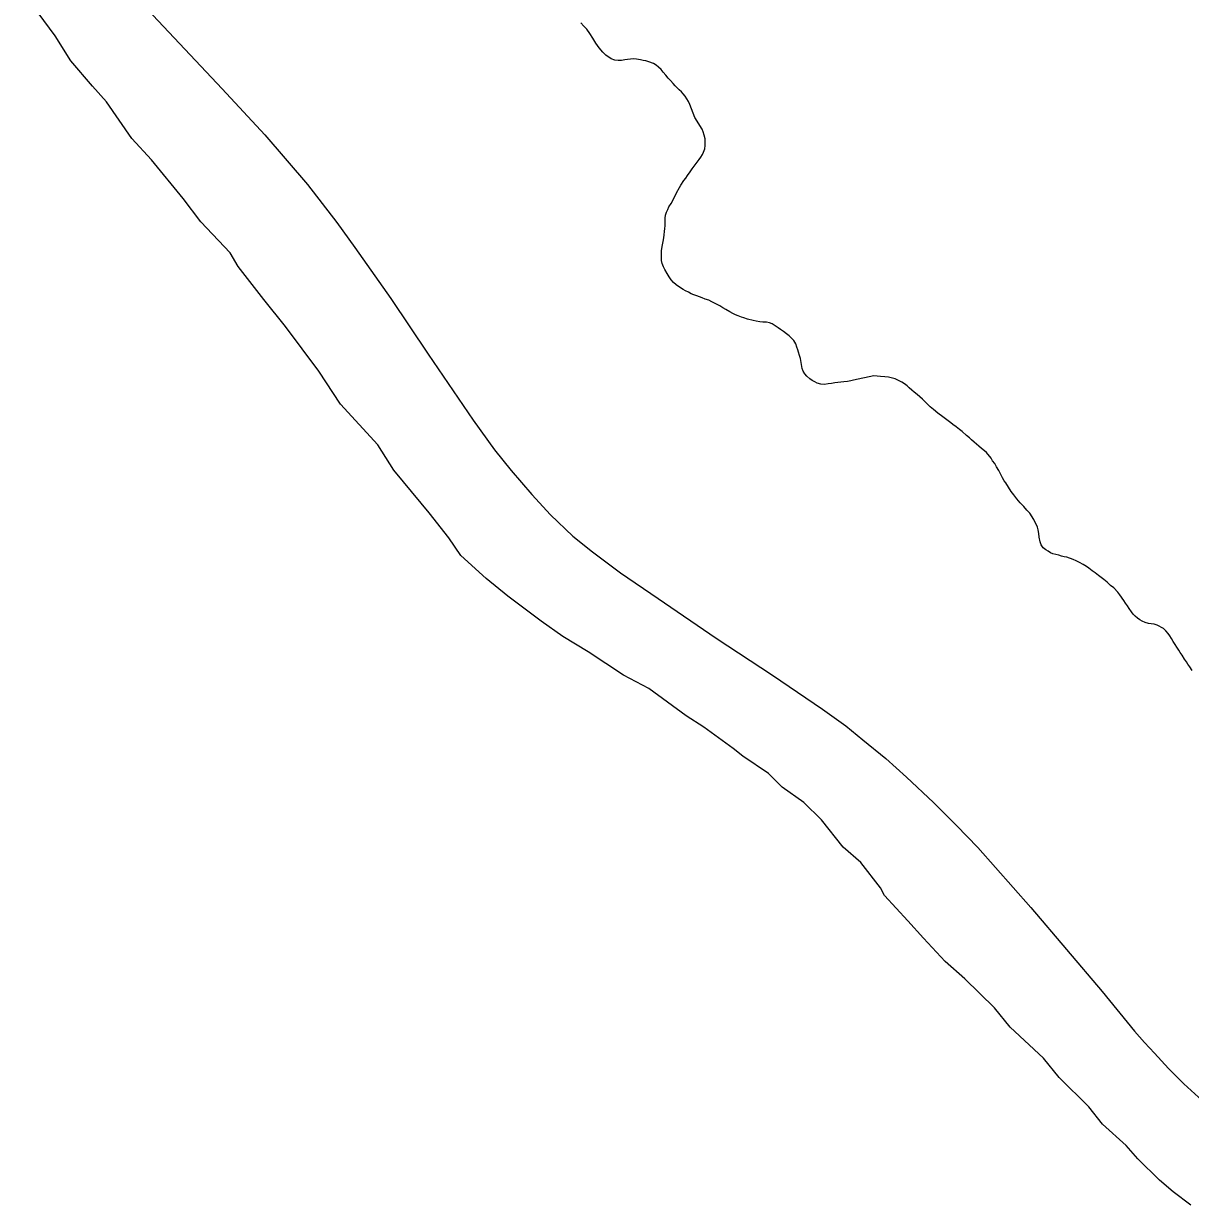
# Model space of a CAD drawing. Extents: x 3172297 to 3210190, y 958463 to 983887.
# Drawn here: x 3205054 to 3206374, y 965340 to 966677 of the extents above; entities that cross this region are included whole.
import ezdxf

# ---------------------------------------------------------------- set-up
doc = ezdxf.new("R2010")
doc.units = 0
for name, color, linetype in [('V-ROAD-CNTR', 7, 'Continuous'), ('V-SITE-VEGE', 7, 'Continuous'), ('V-TOPO-SHOR', 7, 'Continuous')]:
    doc.layers.add(name, color=color, linetype=linetype)

msp = doc.modelspace()

# ---------------------------------------------------------------- linework, layer by layer
at = {"layer": 'V-ROAD-CNTR'}
msp.add_lwpolyline([(3205181.6, 966706.4), (3205278.4, 966603.4), (3205326.6, 966551.2), (3205374.7, 966494.9), (3205407.8, 966452.2), (3205428.4, 966423.6), (3205468.9, 966366.2), (3205511.2, 966303), (3205562.2, 966228.4), (3205586.4, 966195), (3205605.2, 966171.5), (3205628.5, 966144.2), (3205649.9, 966121.4), (3205675, 966097.3), (3205697.3, 966079.3), (3205728.8, 966055.7), (3205771.5, 966026.7), (3205837.1, 965981.9), (3205900.9, 965939.7), (3205957.6, 965901.3), (3205983.7, 965882.4), (3206003.1, 965866.8), (3206029, 965845.6), (3206052.4, 965824.3), (3206083.1, 965795.6), (3206108.9, 965769.7), (3206133.1, 965744.7), (3206193.2, 965676.9), (3206274, 965581.9), (3206310.5, 965536.9), (3206321.9, 965524.4), (3206333, 965512.2), (3206348.8, 965494.9), (3206366.2, 965477.3), (3206391, 965454.8)], dxfattribs=at)
at = {"layer": 'V-SITE-VEGE'}
for p, q in [((3205089.3, 966663.3), (3205053.6, 966711.6)), ((3205107.1, 966634.8), (3205089.3, 966663.3)), ((3205131.6, 966606.3), (3205107.1, 966634.8)), ((3205147.2, 966588.7), (3205131.6, 966606.3)), ((3205176.2, 966547), (3205147.2, 966588.7)), ((3205198.4, 966522.9), (3205176.2, 966547)), ((3205234, 966479.1), (3205198.4, 966522.9)), ((3205254.1, 966452.7), (3205234, 966479.1)), ((3205287.4, 966417.7), (3205254.1, 966452.7)), ((3205296.4, 966402.3), (3205287.4, 966417.7)), ((3205325.3, 966365), (3205296.4, 966402.3)), ((3205349.8, 966334.3), (3205325.3, 966365)), ((3205387.7, 966283.8), (3205349.8, 966334.3)), ((3205412.2, 966246.5), (3205387.7, 966283.8)), ((3205454.5, 966200.4), (3205412.2, 966246.5)), ((3205472.4, 966171.9), (3205454.5, 966200.4)), ((3205503.5, 966134.6), (3205472.4, 966171.9)), ((3205512.4, 966123.6), (3205503.5, 966134.6)), ((3205534.7, 966095.1), (3205512.4, 966123.6)), ((3205548.1, 966075.3), (3205534.7, 966095.1)), ((3205577, 966049.1), (3205548.1, 966075.3)), ((3205601.4, 966029.4), (3205577, 966049.1)), ((3205639.1, 966001), (3205601.4, 966029.4)), ((3205663.5, 965983.5), (3205639.1, 966001)), ((3205692.3, 965966.1), (3205663.5, 965983.5)), ((3205732.2, 965939.9), (3205692.3, 965966.1)), ((3205761, 965924.6), (3205732.2, 965939.9)), ((3205803.1, 965894), (3205761, 965924.6)), ((3205823.1, 965881), (3205803.1, 965894)), ((3205856.4, 965856.9), (3205823.1, 965881)), ((3205867.5, 965848.2), (3205856.4, 965856.9)), ((3205896.3, 965828.5), (3205867.5, 965848.2)), ((3205911.8, 965813.2), (3205896.3, 965828.5)), ((3205936.2, 965795.7), (3205911.8, 965813.2)), ((3205956.2, 965776), (3205936.2, 965795.7)), ((3205980.7, 965745.3), (3205956.2, 965776)), ((3206000.7, 965727.8), (3205980.7, 965745.3)), ((3206023, 965699.3), (3206000.7, 965727.8)), ((3206027.5, 965690.5), (3206023, 965699.3)), ((3206054.2, 965662), (3206027.5, 965690.5)), ((3206071.9, 965642.3), (3206054.2, 965662)), ((3206096.4, 965616), (3206071.9, 965642.3)), ((3206118.6, 965596.3), (3206096.4, 965616)), ((3206152, 965563.4), (3206118.6, 965596.3)), ((3206169.8, 965541.5), (3206152, 965563.4)), ((3206207.5, 965506.4), (3206169.8, 965541.5)), ((3206225.3, 965484.5), (3206207.5, 965506.4)), ((3206258.7, 965451.6), (3206225.3, 965484.5)), ((3206274.3, 965431.9), (3206258.7, 965451.6)), ((3206300.9, 965407.8), (3206274.3, 965431.9)), ((3206314.3, 965392.5), (3206300.9, 965407.8)), ((3206338.7, 965368.4), (3206314.3, 965392.5)), ((3206354.2, 965355.3), (3206338.7, 965368.4)), ((3206374.2, 965340), (3206354.2, 965355.3))]:
    msp.add_line(p, q, dxfattribs=at)
at = {"layer": 'V-TOPO-SHOR'}
for points in [[(3205777.2, 966430.7), (3205778, 966434.6), (3205779.2, 966445.2), (3205779.3, 966448.4), (3205779.6, 966452.2), (3205779.6, 966456.9), (3205780, 966460.2), (3205780.8, 966463.7), (3205782.3, 966466.8), (3205783.7, 966469.6), (3205786.1, 966473.5), (3205790.6, 966482.1), (3205792.4, 966485.6), (3205795.5, 966491.6), (3205797.3, 966494.4), (3205800.7, 966499.5), (3205802.7, 966502.3), (3205804.8, 966505.3), (3205807.7, 966509.4), (3205810.1, 966512.8), (3205818.1, 966523.4), (3205819.9, 966526.1), (3205821.7, 966529.1), (3205823, 966531.8), (3205824.3, 966535.5), (3205824.8, 966539.1), (3205824.9, 966542.4), (3205824.8, 966546.8), (3205823.7, 966551), (3205822.4, 966554.6), (3205821.4, 966557.5), (3205813.2, 966570.8), (3205807.2, 966585.4), (3205805.7, 966589.1), (3205804.1, 966592.1), (3205802.2, 966595.1), (3205800, 966597.8), (3205797.8, 966599.9), (3205795.4, 966602.2), (3205793, 966604.3), (3205790.9, 966606.5), (3205788.4, 966609.3), (3205785.4, 966612.6), (3205782.9, 966615.4), (3205780.1, 966618.7), (3205777.3, 966622), (3205774.8, 966625.2), (3205772, 966627.9), (3205769.2, 966630), (3205766.2, 966631.8), (3205761.1, 966633.8), (3205757.5, 966634.9), (3205754.5, 966635.5), (3205751.5, 966636.1), (3205747.1, 966636.9), (3205743.2, 966637.2), (3205734, 966636.2), (3205730.2, 966635.3), (3205726.4, 966635.2), (3205722.5, 966635.9), (3205718.5, 966637.2), (3205712.4, 966641.2), (3205708.8, 966644.6), (3205704.8, 966649.5), (3205701.2, 966654.9), (3205697.5, 966660.5), (3205694.2, 966665.7), (3205690.7, 966670.7), (3205687.5, 966674.2), (3205684, 966677.8)], [(3206108.6, 966220.8), (3206105.1, 966223.5), (3206102.6, 966225.3), (3206098, 966228.9), (3206093.5, 966232.1), (3206088, 966236.3), (3206083.1, 966240.3), (3206079.2, 966243.6), (3206076, 966246.8), (3206073, 966249.8), (3206070.5, 966252.1), (3206067.5, 966254.8), (3206064.5, 966257.6), (3206061.2, 966260.2), (3206058.6, 966262.5), (3206055.6, 966265), (3206053.4, 966267.1), (3206050.1, 966269.4), (3206047.2, 966271.2), (3206039.7, 966275.1), (3206032.3, 966277), (3206028.1, 966277.5), (3206023.1, 966277.9), (3206019.2, 966278.3), (3206015.4, 966278.5), (3205992.5, 966273.8), (3205989.5, 966272.9), (3205985.6, 966272.1), (3205981.8, 966271.7), (3205978.1, 966271.3), (3205971.3, 966270.7), (3205967.5, 966269.8), (3205963.8, 966269.4), (3205959.9, 966268.9), (3205955.5, 966269.3), (3205951.6, 966270.3), (3205948.7, 966271.6), (3205945.8, 966273.2), (3205943.2, 966275), (3205939.7, 966278.2), (3205937.5, 966280.9), (3205935.7, 966283.7), (3205934.5, 966287), (3205932.5, 966298.2), (3205931.4, 966301.5), (3205930.3, 966305.2), (3205929.5, 966308.1), (3205928.6, 966311.1), (3205927.3, 966314.8), (3205925.2, 966318.4), (3205922.4, 966321.3), (3205919.8, 966323.7), (3205916.7, 966326.2), (3205913.2, 966328.6), (3205910, 966330.8), (3205907.4, 966332.7), (3205904.1, 966335), (3205900.6, 966337.3), (3205897.5, 966338.6), (3205894.2, 966339.2), (3205890.1, 966339.2), (3205886.5, 966339.7), (3205882.4, 966340.4), (3205879, 966341.3), (3205872.6, 966342.8), (3205868.5, 966344), (3205865.7, 966345), (3205862.1, 966346.6), (3205859.1, 966347.7), (3205856.1, 966349.2), (3205852.5, 966351), (3205848, 966353.6), (3205844.6, 966355.6), (3205841.2, 966357.8), (3205836.9, 966360.1), (3205832.4, 966362.4), (3205828.8, 966364), (3205824.9, 966365.4), (3205821.5, 966366.7), (3205818.4, 966367.8), (3205815.2, 966368.9), (3205811.9, 966370.2), (3205808.8, 966371.5), (3205805.8, 966373.1), (3205802.4, 966374.8), (3205799.7, 966376.4), (3205796.8, 966378.1), (3205791.9, 966381.4), (3205789, 966384), (3205786.3, 966387.2), (3205783.9, 966390.4), (3205781.6, 966394.4), (3205779.1, 966398.9), (3205777.5, 966402), (3205776, 966405.7), (3205775.3, 966409.1), (3205775.2, 966412.7), (3205775.3, 966417.2), (3205775.4, 966420.5), (3205776.3, 966426.8), (3205777.2, 966430.7)], [(3206375.7, 965945.3), (3206373.1, 965949.1), (3206370.9, 965952.2), (3206369.2, 965955.1), (3206367, 965958.1), (3206364.3, 965962.6), (3206362.3, 965965.4), (3206360.5, 965968.3), (3206358.2, 965971.6), (3206356.3, 965974.7), (3206354.3, 965978.1), (3206352.3, 965981.4), (3206350.6, 965984.2), (3206348.6, 965987), (3206346, 965990), (3206343.2, 965992.8), (3206336.3, 965996.5), (3206332.7, 965997.4), (3206329.3, 965998.1), (3206326.2, 965998.5), (3206322.7, 965999.4), (3206319.3, 966000.9), (3206316.6, 966002.5), (3206313.8, 966004.3), (3206311.2, 966006.7), (3206309.1, 966009), (3206307, 966011.5), (3206304.4, 966015.2), (3206302.5, 966018.3), (3206300.4, 966021.2), (3206298.4, 966024.3), (3206293.8, 966030.7), (3206291.7, 966033.7), (3206287.2, 966038.5), (3206283.5, 966041.5), (3206279.5, 966044.9), (3206275.7, 966048), (3206272.6, 966050.4), (3206269.6, 966052.7), (3206266, 966055.7), (3206262.7, 966058), (3206258.7, 966061), (3206256.1, 966062.8), (3206252.4, 966065.1), (3206248.2, 966067.5), (3206244.3, 966069.4), (3206241, 966070.6), (3206234, 966073.2), (3206231, 966073.7), (3206227.8, 966074.5), (3206224.9, 966075.5), (3206221.3, 966076.3), (3206218.1, 966077), (3206215.3, 966078.4), (3206212.7, 966080.1), (3206210, 966081.6), (3206207.1, 966084.1), (3206204.9, 966087.5), (3206203.8, 966090.7), (3206202.8, 966096), (3206202.2, 966100.3), (3206201.4, 966104.2), (3206200.6, 966107.4), (3206196.7, 966115.9), (3206192, 966123.1), (3206188.8, 966126.7), (3206185.1, 966130.8), (3206181.3, 966135), (3206177.5, 966139.4), (3206174, 966143.9), (3206171.1, 966147.8), (3206168, 966152.4), (3206164.8, 966157.3), (3206163.2, 966159.9), (3206161.1, 966163.2), (3206158.9, 966167.5), (3206156.8, 966171.4), (3206154.4, 966175.5), (3206152.3, 966179.2), (3206149.9, 966182.5), (3206148.2, 966185.4), (3206143, 966191.7), (3206140.7, 966193.8), (3206137.2, 966196.5), (3206134.2, 966198.9), (3206131.6, 966201.1), (3206129.1, 966203.4), (3206126.1, 966206.2), (3206123.7, 966208.3), (3206120.4, 966211.2), (3206115.4, 966215.6), (3206112.5, 966217.7), (3206108.6, 966220.8)]]:
    msp.add_lwpolyline(points, dxfattribs=at)

doc.saveas('drawing.dxf')
